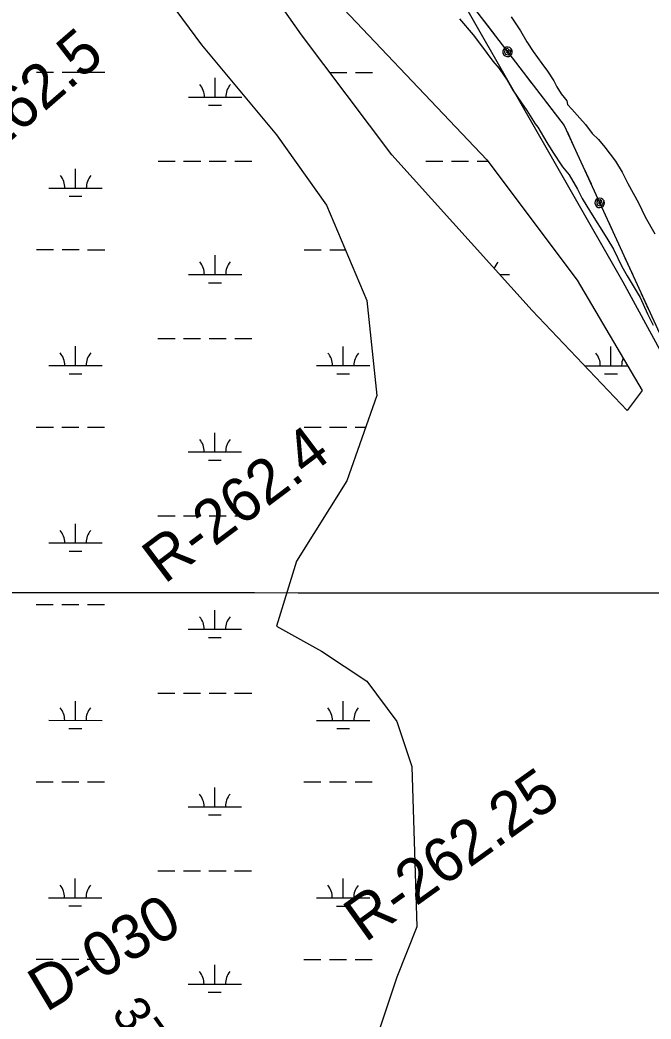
# Model space of a CAD drawing. Extents: x 3245246 to 3283090, y 806824 to 832173.
# Drawn here: x 3272131 to 3273314, y 817463 to 819337 of the extents above; entities that cross this region are included whole.
import ezdxf

# ---------------------------------------------------------------- set-up
doc = ezdxf.new("R2010")
doc.units = 0
for name, color, linetype in [('V-GRID-MAJR', 7, 'Continuous'), ('V-RIVR-RANG', 7, 'Continuous'), ('V-RIVR-RANG-IDEN', 7, 'Continuous'), ('V-ROAD-CNTR', 7, 'Continuous'), ('V-SITE-VEGE', 7, 'Continuous'), ('V-TOPO-SHOR', 7, 'Continuous'), ('V-UTIL-LINE', 7, 'Continuous'), ('V-WETL-SWMP', 7, 'Continuous')]:
    doc.layers.add(name, color=color, linetype=linetype)

msp = doc.modelspace()

# ---------------------------------------------------------------- linework, layer by layer
at = {"layer": 'V-GRID-MAJR'}
msp.add_spline([(3249418.2, 818275.5), (3254654, 818271.3), (3259889.9, 818267.9), (3265125.8, 818265.2), (3270361.6, 818263.3), (3275597.5, 818262.2), (3280833.3, 818261.8)], degree=3, dxfattribs=at)
at = {"layer": 'V-ROAD-CNTR'}
for points in [[(3268555, 824466.2), (3268928.1, 824288.4), (3269383.1, 824061.9), (3269668.7, 823890.1), (3270076.6, 823640.1), (3270419.3, 823451), (3270842, 823197.9), (3271162.2, 823029.4), (3271548.3, 822792.5), (3271898.4, 822578.4), (3272236.9, 822400.3), (3272509.8, 822239.3), (3272743.9, 822091.3), (3273013.6, 821941.1), (3273341, 821721.2), (3273731.8, 821490.1), (3274189.2, 821175), (3274593.6, 820901.2), (3274916.7, 820684.3), (3275373.2, 820360), (3275676.6, 820161), (3275802.4, 820045.1), (3275896.2, 819928), (3275965.2, 819818.6), (3276015.1, 819699.5), (3276044.4, 819586.7), (3276100.5, 819413), (3276190.9, 819208.3), (3276292.5, 819051.8), (3276415.5, 818926.3), (3276568.2, 818833.9), (3276716.2, 818768.8), (3276924.8, 818729), (3277119.9, 818725), (3277260.8, 818758.2)], [(3265843.1, 823432.9), (3265859, 823417.1), (3265884.4, 823393.5), (3265921.6, 823385.9), (3265988.6, 823351.1), (3266047.2, 823332.3), (3266110.9, 823317.7), (3266174.6, 823302.5), (3266237.9, 823256.1), (3266319, 823213.7), (3266446.2, 823144), (3266598.2, 823070.2), (3266698.3, 823024.2), (3266809.8, 822977.5), (3266902.8, 822954.7), (3266981.5, 822929.4), (3267047, 822922.9), (3267126.7, 822927), (3267196.8, 822934.5), (3267240.8, 822931.2), (3267315.5, 822929), (3267389.5, 822902.9), (3267472.5, 822855.3), (3267548.2, 822799.1), (3267673.2, 822703.2), (3267729.5, 822659.2), (3267800.8, 822580), (3267841.6, 822514.8), (3267890.4, 822443.6), (3267961.5, 822390.3), (3268026.2, 822347.9), (3268097.5, 822313.7), (3268226.8, 822221.5), (3268328.9, 822136.2), (3268438, 822030.2), (3268539.6, 821913.7), (3268611.4, 821855), (3268669.7, 821833), (3268741.6, 821835.2), (3268781, 821862.3), (3268824.2, 821916.6), (3268873.1, 822006.3), (3268932.5, 822098.1), (3268972.1, 822145.5), (3269019.4, 822162), (3269056, 822158.3), (3269086.7, 822138.7), (3269215.7, 821995.6), (3269467.1, 821682.5), (3269665, 821425.3), (3269890.2, 821132.3), (3269935.6, 821060.8), (3269937.8, 820947), (3269911.9, 820878.4), (3269882.4, 820803.4), (3269850.4, 820754.7), (3269820.8, 820702.9), (3269847.5, 820661.4), (3269995.3, 820504.9), (3270135.1, 820342.3), (3270215.8, 820249.2), (3270280.9, 820161.5), (3270409.8, 819983.2), (3270585.2, 819734.7), (3270723.1, 819531.2), (3270847.8, 819342.2), (3270941.2, 819194.9), (3271024.2, 819065), (3271103.7, 818956), (3271217.9, 818809.2), (3271322.1, 818665), (3271450.9, 818481.1), (3271547.8, 818329.9), (3271656.2, 818159), (3271778.9, 817965.4), (3271939, 817707.5), (3272036.6, 817466.5), (3272126.7, 817285.3), (3272211.9, 817051.1), (3272318, 816867.5), (3272429.4, 816683.2), (3272508.6, 816556.2), (3272571.6, 816398.7), (3272670.4, 816197), (3272779.9, 816022.9), (3272872.1, 815803.2), (3272964.7, 815556.6)]]:
    msp.add_spline(points, degree=3, dxfattribs=at)
at = {"layer": 'V-SITE-VEGE'}
for p, q in [((3272954.7, 819338.9), (3272980.5, 819309.1)), ((3273052.1, 819342.6), (3273069.6, 819316.1)), ((3273069.6, 819316.1), (3273081.3, 819295.7)), ((3272980.5, 819309.1), (3272996.4, 819288)), ((3273081.3, 819295.7), (3273092.9, 819277.7)), ((3272996.4, 819288), (3273017.2, 819259.6)), ((3273092.9, 819277.7), (3273109.3, 819254.8)), ((3273017.2, 819259.6), (3273029.5, 819245.9)), ((3273029.5, 819245.9), (3273044.2, 819223.6)), ((3273109.3, 819254.8), (3273119.8, 819240.4)), ((3273119.8, 819240.4), (3273131.5, 819222.3)), ((3273044.2, 819223.6), (3273055.2, 819205)), ((3273131.5, 819222.3), (3273137.3, 819211.5)), ((3273055.2, 819205), (3273071.1, 819181.5)), ((3273137.3, 819211.5), (3273145.4, 819198.3)), ((3273145.4, 819198.3), (3273151.3, 819191.1)), ((3273151.3, 819191.1), (3273156, 819185.1)), ((3273156, 819185.1), (3273157.1, 819177.9)), ((3273071.1, 819181.5), (3273080.9, 819166.7)), ((3273080.9, 819166.7), (3273096.8, 819141.9)), ((3273157.1, 819177.9), (3273165.3, 819169.5)), ((3273165.3, 819169.5), (3273180.5, 819152.6)), ((3273180.5, 819152.6), (3273191.1, 819140.5)), ((3273096.8, 819141.9), (3273101.7, 819135.7)), ((3273101.7, 819135.7), (3273118.8, 819107.2)), ((3273191.1, 819140.5), (3273203.9, 819123.7)), ((3273203.9, 819123.7), (3273215.7, 819112.8)), ((3273215.7, 819112.8), (3273227.4, 819098.3)), ((3273118.8, 819107.2), (3273129.8, 819088.6)), ((3273227.4, 819098.3), (3273247.3, 819071.8)), ((3273129.8, 819088.6), (3273148.2, 819061.4)), ((3273247.3, 819071.8), (3273260.1, 819051.4)), ((3273148.2, 819061.4), (3273160.4, 819046.5)), ((3273160.4, 819046.5), (3273176.3, 819019.3)), ((3273260.1, 819051.4), (3273270.5, 819029.8)), ((3273176.3, 819019.3), (3273184.9, 819002)), ((3273270.5, 819029.8), (3273290.3, 818993.8)), ((3273184.9, 819002), (3273200.8, 818976)), ((3273290.3, 818993.8), (3273303, 818967.4)), ((3273200.8, 818976), (3273231.4, 818927.7)), ((3273303, 818967.4), (3273321.2, 818935.6)), ((3273231.4, 818927.7), (3273243.6, 818906.6)), ((3273243.6, 818906.6), (3273259.5, 818874.5)), ((3273259.5, 818874.5), (3273269.3, 818857.1)), ((3273269.3, 818857.1), (3273286.4, 818828.6)), ((3273286.4, 818828.6), (3273293.7, 818816.3)), ((3273293.7, 818816.3), (3273307.1, 818785.3)), ((3273307.1, 818785.3), (3273318.1, 818764.3))]:
    msp.add_line(p, q, dxfattribs=at)
at = {"layer": 'V-TOPO-SHOR'}
msp.add_lwpolyline([(3271341.2, 821219.8), (3271860.1, 820892), (3272958.1, 819376.1), (3273261, 818845.5), (3273488.1, 818428.7), (3274964.9, 816495.8)], dxfattribs=at)
at = {"layer": 'V-UTIL-LINE'}
for points in [[(3266788.2, 824386.1), (3268612.1, 823126.7), (3269526, 822506.7), (3269963.3, 822199.3), (3270404.7, 821892.7), (3271333.3, 821250.9), (3271806.3, 820946), (3272136.7, 820481.8), (3272808.5, 819584.8), (3273151.4, 819138.5), (3273399.7, 818596.6), (3274946.2, 816474.3)], [(3273000.5, 819334.9), (3273021.2, 819307.9)], [(3273045, 819277), (3273045.9, 819279.7), (3273043.6, 819279.1), (3273042.9, 819276.4), (3273044.9, 819274.3), (3273047.7, 819276.3), (3273048.4, 819280.9), (3273044.6, 819282.9), (3273040.1, 819281), (3273039.3, 819276.5), (3273041.2, 819272.5), (3273045.9, 819271.4), (3273050.4, 819274.5), (3273052.1, 819282.5), (3273049.5, 819284.8), (3273046.1, 819285.9), (3273042.6, 819285.7), (3273039.5, 819284.1), (3273037.2, 819281.5), (3273036.1, 819278.2), (3273036.3, 819274.7), (3273037.8, 819271.5), (3273040.5, 819269.2), (3273043.8, 819268.1), (3273047.3, 819268.3), (3273050.5, 819269.9), (3273052.8, 819272.5), (3273053.9, 819275.8), (3273053.7, 819279.3), (3273052.1, 819282.5)], [(3273068.7, 819246.1), (3273089.4, 819219.1)], [(3273113.8, 819187.4), (3273134.5, 819160.5)], [(3273156.5, 819127.3), (3273170.7, 819096.4)], [(3273187.4, 819060), (3273201.5, 819029.1)], [(3273217.8, 818993.7), (3273219.2, 818996.1), (3273216.9, 818996), (3273215.6, 818993.6), (3273217.1, 818991), (3273220.2, 818992.3), (3273222, 818996.7), (3273218.7, 818999.5), (3273213.9, 818998.7), (3273212.1, 818994.5), (3273213.1, 818990.1), (3273217.4, 818988), (3273222.5, 818990), (3273225.9, 818997.4), (3273223.9, 819000.2), (3273220.9, 819002.1), (3273217.4, 819002.6), (3273214, 819001.8), (3273211.2, 818999.8), (3273209.3, 818996.8), (3273208.8, 818993.3), (3273209.6, 818989.9), (3273211.6, 818987.1), (3273214.6, 818985.2), (3273218.1, 818984.7), (3273221.5, 818985.5), (3273224.4, 818987.5), (3273226.2, 818990.5), (3273226.8, 818994), (3273225.9, 818997.4)], [(3273234, 818958.2), (3273248.2, 818927.3)], [(3273264.8, 818890.9), (3273279, 818860)], [(3273295.6, 818823.7), (3273309.8, 818792.7)]]:
    msp.add_lwpolyline(points, dxfattribs=at)
at = {"layer": 'V-WETL-SWMP'}
for p, q in [((3272161.9, 819238.7), (3272193.9, 819238.7)), ((3272209.9, 819238.6), (3272241.9, 819238.6)), ((3272257.9, 819238.6), (3272289.9, 819238.6)), ((3272496.7, 819192.1), (3272496.8, 819228.1)), ((3272711.9, 819238.4), (3272743.8, 819238.4)), ((3272759.8, 819238.4), (3272791.8, 819238.4)), ((3272446.7, 819192.1), (3272546.7, 819192.1)), ((3272484.7, 819176.7), (3272508.7, 819176.7)), ((3272389.8, 819072.1), (3272421.8, 819072.1)), ((3272437.8, 819072), (3272469.8, 819072)), ((3272485.8, 819072), (3272517.8, 819072)), ((3272533.8, 819072), (3272565.8, 819072)), ((3272891.8, 819071.8), (3272923.8, 819071.8)), ((3272939.8, 819071.8), (3272971.8, 819071.8)), ((3272987.8, 819071.8), (3273008.1, 819071.8)), ((3272235.2, 819021.4), (3272235.2, 819057.4)), ((3272185.2, 819021.4), (3272285.2, 819021.4)), ((3272223.2, 819006), (3272247.2, 819006)), ((3272161.8, 818906), (3272193.8, 818906)), ((3272209.8, 818906), (3272241.8, 818906)), ((3272257.8, 818905.9), (3272289.8, 818905.9)), ((3272663.7, 818905.8), (3272695.7, 818905.8)), ((3272711.7, 818905.8), (3272741.1, 818905.7)), ((3272496.6, 818859.4), (3272496.6, 818895.4)), ((3272998.5, 818894.5), (3272998.5, 818895.2)), ((3272446.6, 818859.4), (3272546.6, 818859.4)), ((3273030.4, 818859.2), (3273048.5, 818859.2)), ((3272484.6, 818844), (3272508.6, 818844)), ((3272389.7, 818739.4), (3272421.7, 818739.4)), ((3272437.7, 818739.4), (3272469.7, 818739.4)), ((3272485.7, 818739.3), (3272517.7, 818739.3)), ((3272533.7, 818739.3), (3272565.7, 818739.3)), ((3272235.1, 818688.7), (3272235.1, 818724.7)), ((3272737, 818688.5), (3272737, 818724.5)), ((3273238.9, 818688.3), (3273238.9, 818724.3)), ((3272185.1, 818688.7), (3272285.1, 818688.7)), ((3272687, 818688.5), (3272787, 818688.5)), ((3273189.5, 818688.3), (3273270.1, 818688.3)), ((3272223.1, 818673.3), (3272247.1, 818673.3)), ((3272725, 818673.1), (3272749, 818673.1)), ((3273226.9, 818672.9), (3273250.9, 818672.8)), ((3272161.6, 818573.3), (3272193.6, 818573.3)), ((3272209.6, 818573.3), (3272241.6, 818573.3)), ((3272257.6, 818573.3), (3272289.6, 818573.3)), ((3272663.5, 818573.1), (3272695.5, 818573.1)), ((3272711.5, 818573.1), (3272743.5, 818573.1)), ((3272759.5, 818573.1), (3272778.9, 818573)), ((3272496.4, 818526.7), (3272496.5, 818562.7)), ((3272446.4, 818526.8), (3272546.4, 818526.7)), ((3272484.4, 818511.3), (3272508.4, 818511.3)), ((3272389.6, 818406.7), (3272421.6, 818406.7)), ((3272437.6, 818406.7), (3272469.6, 818406.7)), ((3272485.6, 818406.7), (3272517.6, 818406.7)), ((3272533.6, 818406.7), (3272565.6, 818406.6)), ((3272234.9, 818356), (3272235, 818392)), ((3272184.9, 818356.1), (3272284.9, 818356)), ((3272222.9, 818340.6), (3272246.9, 818340.6)), ((3272161.5, 818240.6), (3272193.5, 818240.6)), ((3272209.5, 818240.6), (3272241.5, 818240.6)), ((3272257.5, 818240.6), (3272289.5, 818240.6)), ((3272496.3, 818194.1), (3272496.3, 818230.1)), ((3272446.3, 818194.1), (3272546.3, 818194)), ((3272484.3, 818178.6), (3272508.3, 818178.6)), ((3272234.8, 818023.4), (3272234.8, 818059.4)), ((3272389.4, 818074), (3272421.4, 818074)), ((3272437.4, 818074), (3272469.4, 818074)), ((3272485.4, 818074), (3272517.4, 818074)), ((3272533.4, 818074), (3272565.4, 818074)), ((3272736.7, 818023.1), (3272736.7, 818059.1)), ((3272184.8, 818023.4), (3272284.8, 818023.3)), ((3272686.7, 818023.2), (3272786.7, 818023.1)), ((3272222.8, 818007.9), (3272246.8, 818007.9)), ((3272724.7, 818007.7), (3272748.7, 818007.7)), ((3272161.3, 817908), (3272193.3, 817908)), ((3272209.3, 817907.9), (3272241.3, 817907.9)), ((3272257.3, 817907.9), (3272289.3, 817907.9)), ((3272496.2, 817861.4), (3272496.2, 817897.4)), ((3272663.2, 817907.7), (3272695.2, 817907.7)), ((3272711.2, 817907.7), (3272743.2, 817907.7)), ((3272759.2, 817907.7), (3272791.2, 817907.7)), ((3272446.2, 817861.4), (3272546.2, 817861.4)), ((3272484.2, 817846), (3272508.2, 817846)), ((3272389.3, 817741.4), (3272421.3, 817741.4)), ((3272437.3, 817741.3), (3272469.3, 817741.3)), ((3272485.3, 817741.3), (3272517.3, 817741.3)), ((3272533.3, 817741.3), (3272565.3, 817741.3)), ((3272234.6, 817690.7), (3272234.7, 817726.7)), ((3272736.6, 817690.5), (3272736.6, 817726.5)), ((3272184.6, 817690.7), (3272284.6, 817690.7)), ((3272686.6, 817690.5), (3272786.6, 817690.4)), ((3272222.6, 817675.3), (3272246.6, 817675.3)), ((3272724.5, 817675), (3272748.5, 817675)), ((3272161.2, 817575.3), (3272193.2, 817575.3)), ((3272209.2, 817575.3), (3272241.2, 817575.3)), ((3272257.2, 817575.2), (3272289.2, 817575.2)), ((3272663.1, 817575.1), (3272695.1, 817575.1)), ((3272711.1, 817575.1), (3272743.1, 817575)), ((3272759.1, 817575), (3272791.1, 817575)), ((3272496, 817528.7), (3272496, 817564.7)), ((3272446, 817528.7), (3272546, 817528.7)), ((3272484, 817513.3), (3272508, 817513.3))]:
    msp.add_line(p, q, dxfattribs=at)
for points in [[(3272668.4, 819431.2), (3273006.4, 819074.1), (3273175.5, 818848.5), (3273297.5, 818641.7), (3273269.4, 818604.1), (3273090.9, 818792.1), (3272828, 819083.5), (3272659, 819309), (3272480.5, 819562.8)], [(3272339.7, 819468.8), (3272471.1, 819290.2), (3272612, 819121.1), (3272705.9, 818989.5), (3272781, 818810.9), (3272799.8, 818632.3), (3272743.5, 818472.5), (3272649.6, 818322.1), (3272612, 818200), (3272696.5, 818153), (3272781, 818096.6), (3272837.4, 818021.4), (3272865.6, 817936.8), (3272875, 817636), (3272837.4, 817542), (3272790.4, 817401)]]:
    msp.add_lwpolyline(points, dxfattribs=at)
for centre, start, end in [((3272441.5, 819192.6), 359.2032, 40.7468), ((3272552, 819192.5), 139.2032, 180.7468), ((3272180, 819021.9), 359.2032, 40.7468), ((3272290.5, 819021.8), 139.2032, 180.7468), ((3272441.4, 818859.9), 359.2032, 40.7468), ((3272551.8, 818859.9), 139.2032, 180.7468), ((3273053.7, 818859.6), 139.2032, 162.0971), ((3272179.8, 818689.2), 359.2032, 40.7468), ((3272290.3, 818689.2), 139.2032, 180.7468), ((3272681.7, 818689), 359.2032, 40.7468), ((3272792.2, 818688.9), 139.2032, 180.7468), ((3273183.7, 818688.8), 359.2032, 40.7468), ((3273294.1, 818688.7), 157.0729, 180.7468), ((3272441.2, 818527.2), 359.2032, 40.7468), ((3272551.7, 818527.2), 139.2032, 180.7468), ((3272179.7, 818356.5), 359.2032, 40.7468), ((3272290.2, 818356.5), 139.2032, 180.7468), ((3272441.1, 818194.6), 359.2032, 40.7468), ((3272551.5, 818194.5), 139.2032, 180.7468), ((3272179.6, 818023.9), 359.2032, 40.7468), ((3272290, 818023.8), 139.2032, 180.7468), ((3272681.5, 818023.6), 359.2032, 40.7468), ((3272791.9, 818023.6), 139.2032, 180.7468), ((3272440.9, 817861.9), 359.2032, 40.7468), ((3272551.4, 817861.8), 139.2032, 180.7468), ((3272179.4, 817691.2), 359.2032, 40.7468), ((3272289.9, 817691.1), 139.2032, 180.7468), ((3272681.3, 817691), 359.2032, 40.7468), ((3272791.8, 817690.9), 139.2032, 180.7468), ((3272440.8, 817529.2), 359.2032, 40.7468), ((3272551.3, 817529.2), 139.2032, 180.7468)]:
    msp.add_arc(centre, 35.2, start, end, dxfattribs=at)

# ---------------------------------------------------------------- texts
at = {"layer": 'V-RIVR-RANG'}
msp.add_text('37.8', height=67, rotation=305.5183, dxfattribs=at).set_placement((3272300.9, 817473.9))
at = {"layer": 'V-RIVR-RANG-IDEN'}
for s, rotation, p in [('R-262.5', 40.9454, (3271994.3, 819005.8)), ('R-262.4', 36.9468, (3272401.7, 818277.6)), ('R-262.25', 35.6619, (3272778, 817605.5)), ('D-030', 30.8443, (3272179.7, 817475.1))]:
    msp.add_text(s, height=83, rotation=rotation, dxfattribs=at).set_placement(p)

doc.saveas('drawing.dxf')
